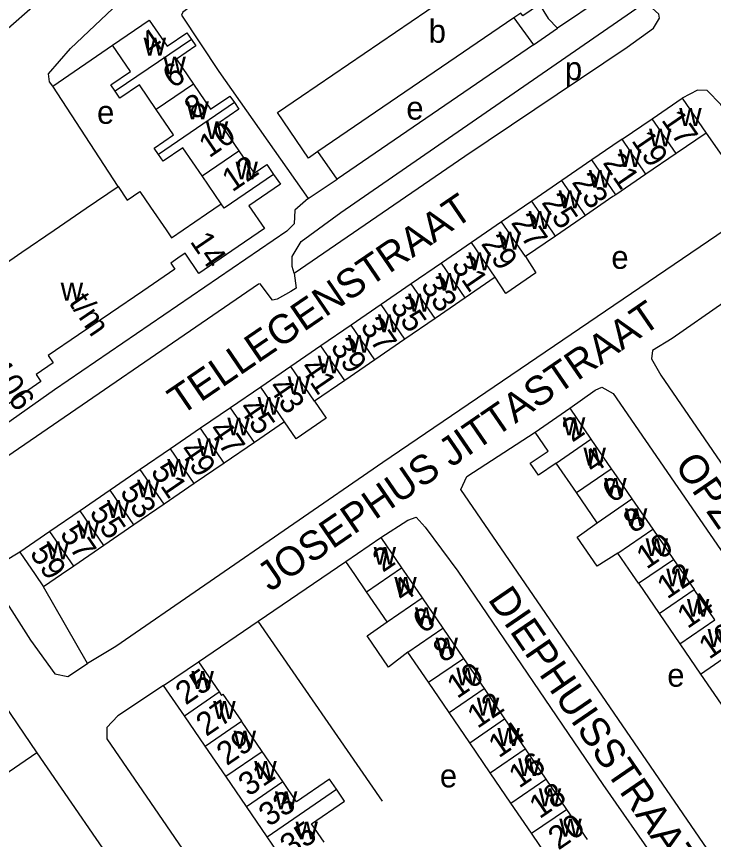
# Model space of a CAD drawing. Extents: x 157569 to 159501, y 382907 to 384670.
# Drawn here: x 158397.1 to 158517.3, y 383704.3 to 383846.2 of the extents above; entities that cross this region are included whole.
import ezdxf

# ---------------------------------------------------------------- set-up
doc = ezdxf.new("R2010")
doc.units = 0
for name, color, linetype in [('BLT_Basislijn', 7, 'Continuous'), ('BLT_Bebouwing', 7, 'Continuous'), ('BLT_Centroide', 7, 'Continuous'), ('BLT_Huisnummer', 7, 'Continuous'), ('BLT_Huisnummer_ tussenligend', 7, 'Continuous'), ('BLT_Huisnummer_reeks', 7, 'Continuous'), ('BLT_Onderverdeling_panden', 7, 'Continuous'), ('BLT_Straatnaam', 7, 'Continuous')]:
    doc.layers.add(name, color=color, linetype=linetype)

msp = doc.modelspace()

# ---------------------------------------------------------------- linework, layer by layer
at = {"layer": 'BLT_Basislijn'}
for p, q in [((158502.26, 383852.17), (158490.4, 383844.22)), ((158482.91, 383845.96), (158486.25, 383841.35)), ((158486.25, 383841.35), (158490.4, 383844.22)), ((158403.38, 383834.19), (158413.68, 383841.28)), ((158486.25, 383841.35), (158452.39, 383818.16)), ((158414.62, 383816.89), (158403.38, 383834.19)), ((158516.05, 383826.12), (158524.97, 383813.29)), ((158452.39, 383818.16), (158449.09, 383822.93)), ((158447.4, 383814.83), (158452.39, 383818.16)), ((158438.81, 383741.97), (158453.9, 383752.23)), ((158409.36, 383734.66), (158401.78, 383747.86)), ((158428.5, 383734.95), (158438.81, 383741.97)), ((158460.25, 383710.94), (158438.81, 383741.97)), ((158387.66, 383738.25), (158400.59, 383719.26)), ((158400.59, 383719.26), (158385.02, 383708.53))]:
    msp.add_line(p, q, dxfattribs=at)
for points in [[(158403.38, 383834.19), (158402.8, 383834.97), (158402.65, 383836.33), (158406.4, 383840.67), (158415.84, 383849.67), (158417.41, 383852.34), (158417.78, 383856.17), (158416.9, 383859.74), (158418.21, 383863.39)], [(158430.73, 383850.57), (158425.77, 383846.97), (158425.55, 383846.43), (158432.02, 383836.7), (158447.4, 383814.83)], [(158445, 383801.93), (158444.68, 383803.12), (158444.68, 383804.84), (158446.2, 383807.43), (158453.05, 383812.44), (158505.61, 383848.66)], [(158445, 383801.93), (158474.43, 383822.14), (158502.43, 383840.92), (158507, 383844.19), (158508.01, 383845.93), (158507.87, 383846.59), (158505.61, 383848.66)], [(158487.33, 383848.28), (158488.81, 383845.86), (158490.4, 383844.22)], [(158524.97, 383813.29), (158527.61, 383815.12), (158527.99, 383816.15), (158527.68, 383817.74), (158518.57, 383831.02), (158516.24, 383833.45), (158514.58, 383833.52), (158511.93, 383832.12)], [(158447.4, 383814.83), (158445.1, 383812.79), (158444.97, 383810.48), (158443.72, 383809.2), (158403.65, 383781.83), (158384.34, 383768.23), (158382.24, 383767.34)], [(158524.97, 383813.29), (158523.81, 383812.48), (158460.3, 383769.32), (158414.23, 383737.61), (158409.36, 383734.66)], [(158445, 383801.93), (158445.32, 383799.37), (158444.41, 383798.79), (158442.06, 383797.45), (158441.26, 383797.32), (158439.12, 383800.11), (158438.87, 383800.08), (158393.56, 383769.02), (158392.87, 383767.64), (158395.01, 383764.4), (158394.93, 383764.04), (158394.38, 383763.41), (158390.15, 383760.66), (158388.71, 383760.59), (158387.28, 383760.91), (158386.32, 383761.7), (158382.24, 383767.34)], [(158519.08, 383796.88), (158510.21, 383790.67), (158506.79, 383788.64), (158506.63, 383787.19), (158508.26, 383784.38), (158548.64, 383725.47), (158556.58, 383713.46), (158558.43, 383711.83), (158560.37, 383711.79), (158578.98, 383723.92), (158584.26, 383727.71)], [(158492.54, 383778.65), (158496.92, 383781.8), (158498.06, 383782.32), (158500.04, 383781.18), (158550.19, 383708.27), (158549.87, 383705.94), (158548.69, 383704.44), (158528.79, 383690.38), (158526.08, 383690.06), (158525.28, 383690.38), (158521.12, 383695.59), (158473.72, 383764.64), (158474.75, 383766.89), (158486.56, 383774.55)], [(158459.95, 383756.36), (158464.6, 383759.37), (158466.02, 383759.86), (158467.59, 383758.18), (158473.21, 383750.6), (158498.24, 383713.79), (158516.97, 383686.87), (158516.97, 383683.03), (158515.53, 383681.28), (158491.54, 383665.36)], [(158397.67, 383753.82), (158392.13, 383750.53), (158392.52, 383749.58), (158399.52, 383738.7), (158403.73, 383732.87), (158405.96, 383732.39), (158409.36, 383734.66)], [(158422.49, 383730.85), (158414.59, 383725.63), (158412.71, 383723.62), (158412.67, 383721.69), (158462.04, 383649.78), (158464.1, 383648.18), (158466.27, 383648.02), (158468.51, 383649.17), (158491.54, 383665.36)], [(158400.59, 383719.26), (158416.79, 383695.78), (158416.41, 383692.87), (158413.41, 383690.44), (158402.62, 383683.14)]]:
    msp.add_lwpolyline(points, dxfattribs=at)
at = {"layer": 'BLT_Bebouwing'}
for p, q in [((158376.82, 383827.72), (158407.11, 383854.22)), ((158482.91, 383845.96), (158449.09, 383822.93)), ((158506.75, 383828.59), (158511.93, 383832.12)), ((158511.93, 383832.12), (158516.05, 383826.12)), ((158501.55, 383825.04), (158506.75, 383828.59)), ((158516.05, 383826.12), (158510.86, 383822.58)), ((158496.35, 383821.48), (158491.16, 383817.92)), ((158510.86, 383822.58), (158505.66, 383819.03)), ((158432.4, 383813.92), (158429.11, 383818.75)), ((158505.66, 383819.03), (158500.46, 383815.48)), ((158491.16, 383817.92), (158485.96, 383814.36)), ((158409.14, 383813.15), (158414.62, 383816.89)), ((158485.96, 383814.36), (158480.77, 383810.8)), ((158403.6, 383809.37), (158409.14, 383813.15)), ((158420.24, 383813.33), (158422.92, 383809.4)), ((158429.85, 383812.18), (158432.4, 383813.92)), ((158423.83, 383808.07), (158429.85, 383812.18)), ((158495.27, 383811.92), (158490.07, 383808.36)), ((158480.77, 383810.8), (158475.58, 383807.24)), ((158398.05, 383805.59), (158403.6, 383809.37)), ((158422.92, 383809.4), (158423.83, 383808.07)), ((158475.58, 383807.24), (158470.39, 383803.68)), ((158490.07, 383808.36), (158484.88, 383804.81)), ((158393.82, 383802.71), (158398.05, 383805.59)), ((158470.39, 383803.68), (158465.2, 383800.12)), ((158465.2, 383800.12), (158460, 383796.56)), ((158479.68, 383801.25), (158474.49, 383797.69)), ((158418.89, 383798.86), (158413.34, 383795.08)), ((158474.49, 383797.69), (158469.3, 383794.13)), ((158460, 383796.56), (158454.81, 383793)), ((158413.34, 383795.08), (158407.8, 383791.3)), ((158454.81, 383793), (158449.62, 383789.44)), ((158469.3, 383794.13), (158464.1, 383790.57)), ((158464.1, 383790.57), (158458.91, 383787.01)), ((158449.62, 383789.44), (158444.42, 383785.88)), ((158444.42, 383785.88), (158439.23, 383782.32)), ((158458.91, 383787.01), (158453.71, 383783.45)), ((158453.71, 383783.45), (158448.52, 383779.89)), ((158439.23, 383782.32), (158434.04, 383778.76)), ((158434.04, 383778.76), (158428.85, 383775.2)), ((158486.56, 383774.55), (158492.54, 383778.65)), ((158492.54, 383778.65), (158496.18, 383773.33)), ((158443.33, 383776.34), (158438.13, 383772.78)), ((158428.85, 383775.2), (158423.65, 383771.64)), ((158496.18, 383773.33), (158499.68, 383768.22)), ((158423.65, 383771.64), (158418.46, 383768.08)), ((158438.13, 383772.78), (158432.94, 383769.22)), ((158432.94, 383769.22), (158427.75, 383765.66)), ((158493.68, 383764.12), (158490.2, 383769.22)), ((158418.46, 383768.08), (158413.27, 383764.52)), ((158413.27, 383764.52), (158408.08, 383760.95)), ((158427.75, 383765.66), (158422.55, 383762.1)), ((158497.25, 383758.91), (158493.68, 383764.12)), ((158422.55, 383762.1), (158417.36, 383758.54)), ((158503.26, 383763.02), (158506.83, 383757.81)), ((158408.08, 383760.95), (158402.88, 383757.39)), ((158402.88, 383757.39), (158397.67, 383753.82)), ((158417.36, 383758.54), (158412.16, 383754.98)), ((158506.83, 383757.81), (158510.4, 383752.6)), ((158453.9, 383752.23), (158459.95, 383756.36)), ((158459.95, 383756.36), (158463.51, 383751.16)), ((158412.16, 383754.98), (158406.97, 383751.42)), ((158504.38, 383748.48), (158507.94, 383743.27)), ((158461.04, 383741.83), (158457.48, 383747.03)), ((158517.54, 383742.18), (158513.97, 383747.39)), ((158467.06, 383745.95), (158470.62, 383740.74)), ((158507.94, 383743.27), (158511.5, 383738.05)), ((158470.62, 383740.74), (158474.18, 383735.53)), ((158511.5, 383738.05), (158515.07, 383732.84)), ((158468.15, 383731.41), (158464.59, 383736.62)), ((158422.49, 383730.85), (158428.5, 383734.95)), ((158428.5, 383734.95), (158432.06, 383729.74)), ((158474.18, 383735.53), (158477.74, 383730.32)), ((158515.07, 383732.84), (158518.63, 383727.63)), ((158426.06, 383725.63), (158422.49, 383730.85)), ((158471.71, 383726.2), (158468.15, 383731.41)), ((158477.74, 383730.32), (158481.3, 383725.11)), ((158475.27, 383720.99), (158471.71, 383726.2)), ((158429.63, 383720.42), (158426.06, 383725.63)), ((158481.3, 383725.11), (158484.86, 383719.91)), ((158439.45, 383719.49), (158435.89, 383724.71)), ((158478.83, 383715.79), (158475.27, 383720.99)), ((158433.2, 383715.21), (158429.63, 383720.42)), ((158443.02, 383714.28), (158439.45, 383719.49)), ((158484.86, 383719.91), (158488.42, 383714.7)), ((158436.76, 383710), (158433.2, 383715.21)), ((158482.39, 383710.58), (158478.83, 383715.79)), ((158488.42, 383714.7), (158491.97, 383709.49)), ((158485.95, 383705.37), (158482.39, 383710.58)), ((158440.33, 383704.79), (158436.76, 383710)), ((158491.97, 383709.49), (158495.53, 383704.28)), ((158489.5, 383700.16), (158485.95, 383705.37)), ((158443.9, 383699.58), (158440.33, 383704.79))]:
    msp.add_line(p, q, dxfattribs=at)
for points in [[(158449.09, 383822.93), (158447.46, 383821.81), (158442.11, 383829.64), (158446.24, 383832.46), (158478.68, 383854.6), (158477.04, 383857.01), (158479.58, 383858.74), (158483.71, 383861.56)], [(158487.33, 383848.28), (158484.44, 383846.31), (158484.12, 383846.78), (158482.91, 383845.96)], [(158413.68, 383841.28), (158420.01, 383845.6), (158423.1, 383841.08), (158426.51, 383843.4), (158427.27, 383842.27)], [(158414.13, 383833.31), (158413.39, 383834.4), (158416.79, 383836.72), (158413.68, 383841.28)], [(158427.27, 383842.27), (158428.05, 383841.15), (158424.7, 383838.86), (158427.64, 383834.55)], [(158421.21, 383830.16), (158418.3, 383834.44), (158414.93, 383832.14), (158414.13, 383833.31)], [(158427.64, 383834.55), (158430.58, 383830.23), (158433.91, 383832.5), (158434.68, 383831.37)], [(158434.68, 383831.37), (158435.46, 383830.23), (158432.11, 383827.95), (158435.44, 383823.07)], [(158421.6, 383822.44), (158420.86, 383823.52), (158424.2, 383825.79), (158421.21, 383830.16)], [(158501.55, 383825.04), (158499.98, 383823.97), (158496.35, 383821.48)], [(158429.11, 383818.75), (158425.81, 383823.58), (158422.4, 383821.26), (158421.6, 383822.44)], [(158435.44, 383823.07), (158438.1, 383819.17), (158440.31, 383820.67), (158441.46, 383818.97)], [(158441.46, 383818.97), (158442.62, 383817.28), (158437.2, 383813.58), (158439.89, 383809.64), (158434.22, 383805.78)], [(158414.62, 383816.89), (158416.2, 383814.56), (158418.38, 383816.05), (158420.24, 383813.33)], [(158500.46, 383815.48), (158499.98, 383815.15), (158495.27, 383811.92)], [(158434.22, 383805.78), (158428.55, 383801.91), (158426.18, 383805.39), (158424.94, 383804.55)], [(158424.94, 383804.55), (158423.7, 383803.7), (158424.43, 383802.64), (158418.89, 383798.86)], [(158484.88, 383804.81), (158486.69, 383802.01), (158481.51, 383798.46), (158479.68, 383801.25)], [(158407.8, 383791.3), (158402.58, 383787.74), (158403.44, 383786.47), (158400.49, 383784.46)], [(158400.49, 383784.46), (158401.31, 383783.25), (158394.73, 383778.76)], [(158448.52, 383779.89), (158450.54, 383776.96), (158445.32, 383773.37), (158443.33, 383776.34)], [(158490.2, 383769.22), (158487.13, 383767.12), (158485.72, 383769.18), (158488.79, 383771.29), (158486.56, 383774.55)], [(158499.68, 383768.22), (158500, 383767.76), (158503.26, 383763.02)], [(158500.81, 383753.7), (158497.25, 383751.44), (158493.82, 383756.45), (158497.25, 383758.91)], [(158397.67, 383753.82), (158400.31, 383750), (158401.78, 383747.86)], [(158504.38, 383748.48), (158503.34, 383750), (158500.81, 383753.7)], [(158457.48, 383747.03), (158455.45, 383750.01), (158453.9, 383752.23)], [(158510.4, 383752.6), (158512.18, 383750), (158513.97, 383747.39)], [(158406.97, 383751.42), (158404.89, 383750), (158401.78, 383747.86)], [(158463.51, 383751.16), (158464.3, 383750), (158467.06, 383745.95)], [(158464.59, 383736.62), (158461.25, 383734.02), (158457.56, 383739.43), (158461.04, 383741.83)], [(158432.06, 383729.74), (158432.48, 383729.13), (158432.72, 383729.34), (158435.89, 383724.71)], [(158452.28, 383712.97), (158451.12, 383714.68), (158445.42, 383710.78), (158443.02, 383714.28)], [(158450.15, 383703.86), (158447.98, 383707.03), (158453.68, 383710.93), (158452.28, 383712.97)]]:
    msp.add_lwpolyline(points, dxfattribs=at)
at = {"layer": 'BLT_Onderverdeling_panden'}
for p, q in [((158427.27, 383842.27), (158414.13, 383833.31)), ((158427.64, 383834.55), (158421.21, 383830.16)), ((158434.68, 383831.37), (158421.6, 383822.44)), ((158510.86, 383822.58), (158506.75, 383828.59)), ((158505.66, 383819.03), (158501.55, 383825.04)), ((158429.11, 383818.75), (158435.44, 383823.07)), ((158500.46, 383815.48), (158496.35, 383821.48)), ((158441.46, 383818.97), (158432.93, 383813.15)), ((158495.27, 383811.92), (158491.16, 383817.92)), ((158490.07, 383808.36), (158485.96, 383814.36)), ((158432.93, 383813.15), (158432.4, 383813.92)), ((158484.88, 383804.81), (158480.77, 383810.8)), ((158479.68, 383801.25), (158475.58, 383807.24)), ((158474.49, 383797.69), (158470.39, 383803.68)), ((158469.3, 383794.13), (158465.2, 383800.12)), ((158464.1, 383790.57), (158460, 383796.56)), ((158458.91, 383787.01), (158454.81, 383793)), ((158453.71, 383783.45), (158449.62, 383789.44)), ((158448.52, 383779.89), (158444.42, 383785.88)), ((158443.33, 383776.34), (158439.23, 383782.32)), ((158438.13, 383772.78), (158434.04, 383778.76)), ((158432.94, 383769.22), (158428.85, 383775.2)), ((158490.2, 383769.22), (158496.18, 383773.33)), ((158427.75, 383765.66), (158423.65, 383771.64)), ((158422.55, 383762.1), (158418.46, 383768.08)), ((158493.68, 383764.12), (158499.68, 383768.22)), ((158417.36, 383758.54), (158413.27, 383764.52)), ((158497.25, 383758.91), (158503.26, 383763.02)), ((158412.16, 383754.98), (158408.08, 383760.95)), ((158406.97, 383751.42), (158402.88, 383757.39)), ((158500.81, 383753.7), (158506.83, 383757.81)), ((158504.38, 383748.48), (158510.4, 383752.6)), ((158457.48, 383747.03), (158463.51, 383751.16)), ((158507.94, 383743.27), (158513.97, 383747.39)), ((158461.04, 383741.83), (158467.06, 383745.95)), ((158511.5, 383738.05), (158517.54, 383742.18)), ((158464.59, 383736.62), (158470.62, 383740.74)), ((158515.07, 383732.84), (158521.11, 383736.98)), ((158468.15, 383731.41), (158474.18, 383735.53)), ((158426.06, 383725.63), (158432.06, 383729.74)), ((158471.71, 383726.2), (158477.74, 383730.32)), ((158475.27, 383720.99), (158481.3, 383725.11)), ((158429.63, 383720.42), (158435.89, 383724.71)), ((158433.2, 383715.21), (158439.45, 383719.49)), ((158478.83, 383715.79), (158484.86, 383719.91)), ((158436.76, 383710), (158443.02, 383714.28)), ((158482.39, 383710.58), (158488.42, 383714.7)), ((158440.33, 383704.79), (158452.28, 383712.97)), ((158485.95, 383705.37), (158491.97, 383709.49))]:
    msp.add_line(p, q, dxfattribs=at)

# ---------------------------------------------------------------- texts
at = {"layer": 'BLT_Centroide'}
for s, p in [('b', (158468.2, 383841.69)), ('w', (158419.03, 383839.47)), ('w', (158422.45, 383836.22)), ('p', (158491.7, 383835.25)), ('w', (158426.41, 383828.5)), ('e', (158464.34, 383828.43)), ('e', (158411, 383827.71)), ('w', (158511.41, 383827.34)), ('w', (158429.76, 383825.06)), ('w', (158506.2, 383823.81)), ('w', (158501, 383820.25)), ('w', (158434.88, 383818.12)), ('w', (158495.81, 383816.69)), ('w', (158490.61, 383813.16)), ('w', (158485.42, 383809.59)), ('w', (158480.23, 383806.03)), ('e', (158499.7, 383802.7)), ('w', (158475.03, 383802.47)), ('w', (158469.84, 383798.91)), ('w', (158404.73, 383797.22)), ('w', (158464.66, 383795.34)), ('w', (158459.45, 383791.78)), ('w', (158454.27, 383788.23)), ('w', (158449.06, 383784.67)), ('w', (158443.88, 383781.11)), ('w', (158438.69, 383777.55)), ('w', (158433.48, 383773.98)), ('w', (158491.34, 383774)), ('w', (158428.3, 383770.42)), ('w', (158494.9, 383768.78)), ('w', (158423.11, 383766.86)), ('w', (158417.91, 383763.3)), ('w', (158498.47, 383763.56)), ('w', (158412.72, 383759.75)), ('w', (158502.04, 383758.34)), ('w', (158407.53, 383756.19)), ('w', (158505.61, 383753.16)), ('w', (158402.31, 383752.62)), ('w', (158458.71, 383751.69)), ('w', (158509.17, 383747.94)), ('w', (158462.27, 383746.5)), ('w', (158512.74, 383742.72)), ('w', (158465.83, 383741.28)), ('w', (158516.31, 383737.5)), ('w', (158469.39, 383736.06)), ('w', (158427.28, 383730.28)), ('w', (158472.95, 383730.88)), ('e', (158509.35, 383730.65)), ('w', (158431.03, 383725.09)), ('w', (158476.5, 383725.66)), ('w', (158480.06, 383720.44)), ('w', (158434.55, 383719.97)), ('w', (158438.11, 383714.75)), ('w', (158483.62, 383715.25)), ('e', (158470.13, 383713.29)), ('w', (158441.67, 383709.53)), ('w', (158487.18, 383710.03)), ('w', (158490.73, 383704.81)), ('w', (158445.23, 383704.31))]:
    msp.add_text(s, height=4, dxfattribs=at).set_placement(p)
at = {"layer": 'BLT_Huisnummer'}
for s, rotation, p in [('4', 34.2774, (158420.25, 383839.4)), ('8', 34.2774, (158427.82, 383828.28)), ('17', 304.4008, (158508.22, 383828.37)), ('21', 304.4008, (158498.12, 383821)), ('12', 34.2774, (158434.31, 383815.85)), ('25', 304.4008, (158487.56, 383814.14)), ('29', 304.4008, (158477.13, 383807.03)), ('33', 304.4008, (158466.71, 383799.8)), ('37', 304.4008, (158456.29, 383792.76)), ('41', 304.4008, (158445.89, 383785.63)), ('45', 304.4008, (158435.33, 383778.65)), ('2', 34.355, (158492.96, 383772.69)), ('49', 304.4008, (158425.08, 383771.37)), ('53', 304.4008, (158414.83, 383764.2)), ('6', 34.355, (158499.91, 383762.19)), ('10', 34.355, (158505.78, 383750.8)), ('59', 304.4008, (158399.28, 383753.65)), ('2', 34.3569, (158460.29, 383750.26)), ('14', 34.355, (158512.83, 383740.55)), ('6', 34.3569, (158467.23, 383739.69)), ('10', 34.3569, (158473.11, 383728.49)), ('25', 34.3882, (158426.29, 383727.38)), ('14', 34.3569, (158480.28, 383718.26)), ('29', 34.3882, (158433.38, 383716.93)), ('18', 34.3569, (158487.32, 383707.77)), ('33', 34.3882, (158440.65, 383706.4))]:
    msp.add_text(s, height=4, rotation=rotation, dxfattribs=at).set_placement(p)
at = {"layer": 'BLT_Huisnummer_ tussenligend'}
for s, rotation, p in [('6', 34.2774, (158424.09, 383833.69)), ('10', 34.2774, (158430.33, 383821.73)), ('19', 304.4008, (158503.07, 383824.81)), ('23', 304.4008, (158492.78, 383817.64)), ('27', 304.4008, (158482.29, 383810.66)), ('31', 304.4008, (158472.01, 383803.35)), ('35', 304.4008, (158461.45, 383796.31)), ('39', 304.4008, (158451.14, 383789.21)), ('43', 304.4008, (158440.43, 383782.27)), ('47', 304.4008, (158430.12, 383774.93)), ('4', 34.355, (158496.56, 383767.23)), ('51', 304.4008, (158420.13, 383767.74)), ('55', 304.4008, (158409.57, 383760.65)), ('8', 34.355, (158503.54, 383756.98)), ('57', 304.4008, (158404.47, 383756.99)), ('12', 34.355, (158509.34, 383745.65)), ('4', 34.3569, (158463.72, 383745.03)), ('16', 34.355, (158516.56, 383735.27)), ('8', 34.3569, (158470.73, 383734.66)), ('12', 34.3569, (158476.62, 383723.34)), ('27', 34.3882, (158429.84, 383721.97)), ('16', 34.3569, (158483.78, 383713.04)), ('31', 34.3882, (158437.14, 383711.62)), ('20', 34.3569, (158490.57, 383702.38)), ('35', 34.3882, (158444.33, 383701.07))]:
    msp.add_text(s, height=4, rotation=rotation, dxfattribs=at).set_placement(p)
at = {"layer": 'BLT_Huisnummer_reeks'}
for s, rotation, p in [('14', 304.2905, (158426.93, 383807.4)), ('t/m', 304.2922, (158406, 383796.86)), ('106', 304.2922, (158392.16, 383785.25))]:
    msp.add_text(s, height=4, rotation=rotation, dxfattribs=at).set_placement(p)
at = {"layer": 'BLT_Straatnaam'}
for s, rotation, p in [('TELLEGENSTRAAT', 34.2835, (158425.46, 383777.32)), ('JOSEPHUS JITTASTRAAT', 34.4659, (158440.85, 383746.92)), ('OPZOOMERSTRAAT', 304.5204, (158510.49, 383768.85)), ('DIEPHUISSTRAAT', 304.4114, (158478.29, 383745.72))]:
    msp.add_text(s, height=5, rotation=rotation, dxfattribs=at).set_placement(p)

doc.saveas('drawing.dxf')
